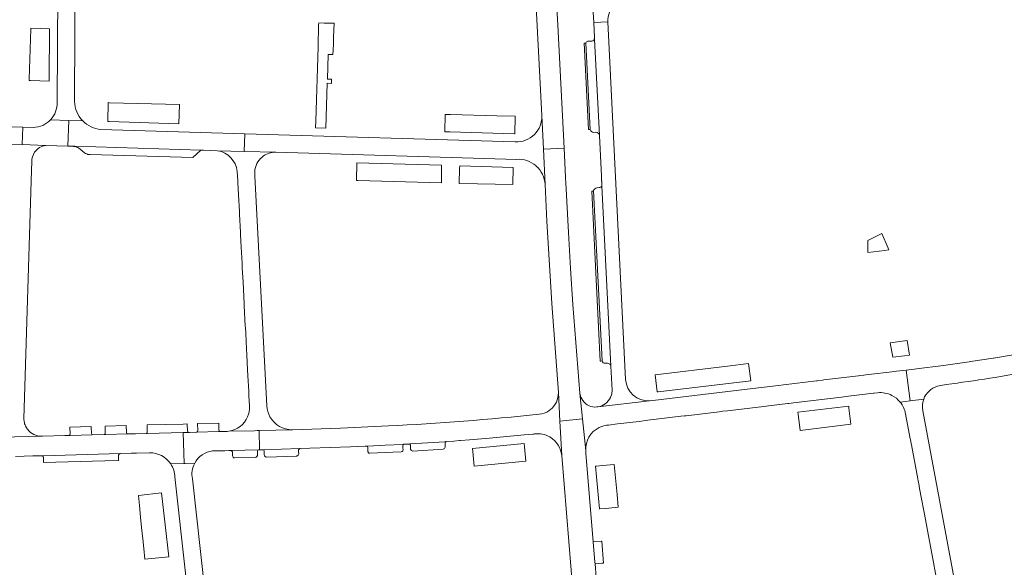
# Model space of a CAD drawing. Header units: metres. Extents: x 166325 to 190320, y 381923 to 404576.
# Tile 1014 of 1056: x 182507 to 182790, y 386110 to 386268. Entities that reach past the tile are written whole.
import ezdxf

# ---------------------------------------------------------------- set-up
doc = ezdxf.new("R2010")
doc.units = ezdxf.units.M
doc.layers.add('B-WE-VH-VERHARDING_ASFALT-GV', color=8, linetype='Continuous', lineweight=18)
doc.layers.add('B-WE-VH-VERHARDING_BETONSTRAATSTEEN-GV', color=8, linetype='Continuous', lineweight=18)

msp = doc.modelspace()

# ---------------------------------------------------------------- linework, layer by layer
at = {"layer": 'B-WE-VH-VERHARDING_ASFALT-GV', "flags": 128}
for points in [[(182518.184, 386323.933), (182517.71, 386244.1)], [(182518.184, 386323.933), (182517.71, 386244.1)], [(182522.72, 386244.34), (182523.128, 386323.904)], [(182666.108, 386275.25), (182655.517, 386274.593), (182655.758, 386269.804), (182657.24, 386240.307), (182657.716, 386230.574), (182663.67, 386230.875), (182661.877, 386266.275), (182661.703, 386269.723), (182661.69, 386269.971), (182661.686, 386270.044), (182661.674, 386270.288)], [(182666.108, 386275.25), (182655.517, 386274.593), (182655.758, 386269.804), (182657.24, 386240.307), (182657.716, 386230.574), (182663.67, 386230.875), (182661.877, 386266.275), (182661.703, 386269.723), (182661.69, 386269.971), (182661.686, 386270.044), (182661.674, 386270.288)], [(182671.957, 386271.131), (182672.05, 386270.009), (182672.198, 386267.06), (182676.21, 386267.261)], [(182671.957, 386271.131), (182672.05, 386270.009), (182672.198, 386267.06), (182676.21, 386267.261)], [(182658.21, 386220.484), (182657.716, 386230.574), (182657.24, 386240.307)], [(182658.21, 386220.484), (182657.716, 386230.574), (182657.24, 386240.307)], [(182507.672, 386231.916), (182514.486, 386231.706), (182520.848, 386231.509), (182520.85, 386231.569), (182521.114, 386238.915), (182515.856, 386239.082)], [(182507.672, 386231.916), (182514.486, 386231.706), (182520.848, 386231.509), (182520.85, 386231.569), (182521.114, 386238.915), (182515.856, 386239.082)], [(182510.832, 386236.9), (182507.829, 386236.992), (182507.675, 386232.004), (182507.672, 386231.916)], [(182510.832, 386236.9), (182507.829, 386236.992), (182507.675, 386232.004), (182507.672, 386231.916)], [(182515.856, 386239.082), (182521.114, 386238.915), (182525.087, 386238.789)], [(182515.856, 386239.082), (182521.114, 386238.915), (182525.087, 386238.789)], [(182525.087, 386238.789), (182521.114, 386238.915), (182520.85, 386231.569), (182520.848, 386231.509), (182522.046, 386231.472), (182522.828, 386231.448), (182559.088, 386230.33)], [(182525.087, 386238.789), (182521.114, 386238.915), (182520.85, 386231.569), (182520.848, 386231.509), (182522.046, 386231.472), (182522.828, 386231.448), (182559.088, 386230.33)], [(182559.088, 386230.33), (182559.829, 386230.307), (182563.933, 386230.181), (182571.613, 386229.944), (182571.614, 386229.974), (182571.767, 386235.046), (182530.328, 386236.3)], [(182559.088, 386230.33), (182559.829, 386230.307), (182563.933, 386230.181), (182571.613, 386229.944), (182571.614, 386229.974), (182571.767, 386235.046), (182530.328, 386236.3)], [(182649.6, 386232.69), (182571.767, 386235.046), (182571.614, 386229.974), (182571.613, 386229.944)], [(182649.6, 386232.69), (182571.767, 386235.046), (182571.614, 386229.974), (182571.613, 386229.944)], [(182655.163, 386234.888), (182655.117, 386234.842)], [(182655.163, 386234.888), (182655.117, 386234.842)], [(182571.613, 386229.944), (182563.933, 386230.181)], [(182571.613, 386229.944), (182563.933, 386230.181)], [(182580.696, 386229.763), (182571.613, 386229.944)], [(182571.613, 386229.944), (182580.696, 386229.763), (182650.07, 386227.69)], [(182580.696, 386229.763), (182571.613, 386229.944)], [(182571.613, 386229.944), (182580.696, 386229.763), (182650.07, 386227.69)], [(182655.508, 386225.883), (182655.641, 386225.767)], [(182655.508, 386225.883), (182655.641, 386225.767)], [(182569.59, 386224.232), (182569.659, 386222.915), (182569.731, 386221.525), (182569.761, 386220.949), (182570.027, 386215.836), (182570.048, 386215.426), (182570.084, 386214.728), (182570.086, 386214.687), (182570.339, 386209.817), (182570.34, 386209.802), (182570.388, 386208.866), (182570.395, 386208.728), (182570.644, 386203.927), (182570.647, 386203.877), (182570.709, 386202.679), (182570.722, 386202.426), (182570.962, 386197.802), (182570.975, 386197.552), (182571.007, 386196.941), (182571.025, 386196.592), (182571.031, 386196.47), (182571.245, 386192.356), (182571.246, 386192.343), (182571.571, 386186.075), (182571.596, 386185.593), (182571.905, 386179.632), (182571.923, 386179.293), (182572.01, 386177.627), (182572.247, 386173.058), (182572.326, 386171.542), (182572.338, 386171.321), (182572.555, 386167.146), (182572.574, 386166.786), (182572.629, 386165.711), (182572.649, 386165.332), (182572.874, 386160.992), (182572.888, 386160.729), (182572.94, 386159.711), (182572.947, 386159.585), (182573.095, 386156.728), (182573.1, 386156.64), (182573.104, 386156.498)], [(182569.59, 386224.232), (182569.659, 386222.915), (182569.731, 386221.525), (182569.761, 386220.949), (182570.027, 386215.836), (182570.048, 386215.426), (182570.084, 386214.728), (182570.086, 386214.687), (182570.339, 386209.817), (182570.34, 386209.802), (182570.388, 386208.866), (182570.395, 386208.728), (182570.644, 386203.927), (182570.647, 386203.877), (182570.709, 386202.679), (182570.722, 386202.426), (182570.962, 386197.802), (182570.975, 386197.552), (182571.007, 386196.941), (182571.025, 386196.592), (182571.031, 386196.47), (182571.245, 386192.356), (182571.246, 386192.343), (182571.571, 386186.075), (182571.596, 386185.593), (182571.905, 386179.632), (182571.923, 386179.293), (182572.01, 386177.627), (182572.247, 386173.058), (182572.326, 386171.542), (182572.338, 386171.321), (182572.555, 386167.146), (182572.574, 386166.786), (182572.629, 386165.711), (182572.649, 386165.332), (182572.874, 386160.992), (182572.888, 386160.729), (182572.94, 386159.711), (182572.947, 386159.585), (182573.095, 386156.728), (182573.1, 386156.64), (182573.104, 386156.498)], [(182574.655, 386222.799), (182574.616, 386223.552)], [(182574.655, 386222.799), (182574.616, 386223.552)], [(182578.09, 386156.699), (182574.655, 386222.799)], [(182793.517, 386171.476), (182787.309, 386170.46), (182787.145, 386170.435), (182780.66, 386169.447), (182780.231, 386169.387), (182772.876, 386168.36), (182765.078, 386167.378), (182764.513, 386167.31), (182762.171, 386167.03), (182763.285, 386158.17), (182767.177, 386158.626)], [(182793.517, 386171.476), (182787.309, 386170.46), (182787.145, 386170.435), (182780.66, 386169.447), (182780.231, 386169.387), (182772.876, 386168.36), (182765.078, 386167.378), (182764.513, 386167.31), (182762.171, 386167.03), (182763.285, 386158.17), (182767.177, 386158.626)], [(182760.391, 386157.83), (182763.285, 386158.17), (182762.171, 386167.03), (182759.387, 386166.696), (182758.845, 386166.631), (182750.571, 386165.636), (182749.954, 386165.562), (182748.845, 386165.428), (182748.414, 386165.376), (182738.405, 386164.172), (182738.013, 386164.125), (182736.578, 386163.952), (182736.32, 386163.921), (182726.848, 386162.782), (182725.4, 386162.608), (182717.952, 386161.712), (182689.166, 386158.255), (182688.24, 386158.144), (182673.367, 386156.44)], [(182760.391, 386157.83), (182763.285, 386158.17), (182762.171, 386167.03), (182759.387, 386166.696), (182758.845, 386166.631), (182750.571, 386165.636), (182749.954, 386165.562), (182748.845, 386165.428), (182748.414, 386165.376), (182738.405, 386164.172), (182738.013, 386164.125), (182736.578, 386163.952), (182736.32, 386163.921), (182726.848, 386162.782), (182725.4, 386162.608), (182717.952, 386161.712), (182689.166, 386158.255), (182688.24, 386158.144), (182673.367, 386156.44)], [(182662.466, 386152.295), (182662.03, 386160.53)], [(182662.466, 386152.295), (182662.03, 386160.53)], [(182669.026, 386158.225), (182668.462, 386159.233), (182668.17, 386160.35)], [(182668.17, 386160.35), (182668.937, 386152.954), (182669.879, 386143.865)], [(182669.026, 386158.225), (182668.462, 386159.233), (182668.17, 386160.35)], [(182668.17, 386160.35), (182668.937, 386152.954), (182669.879, 386143.865)], [(182675.877, 386151.139), (182676.419, 386151.204), (182678.999, 386151.513), (182685.232, 386152.261), (182685.901, 386152.341), (182686.968, 386152.469), (182697.301, 386153.709), (182698.342, 386153.834), (182698.806, 386153.89), (182709.036, 386155.116), (182709.293, 386155.147), (182710.71, 386155.317), (182721.156, 386156.57), (182721.178, 386156.573), (182722.496, 386156.731), (182728.087, 386157.402), (182728.356, 386157.434), (182729.685, 386157.593), (182743.497, 386159.25), (182745.535, 386159.495), (182752.743, 386160.359)], [(182675.877, 386151.139), (182676.419, 386151.204), (182678.999, 386151.513), (182685.232, 386152.261), (182685.901, 386152.341), (182686.968, 386152.469), (182697.301, 386153.709), (182698.342, 386153.834), (182698.806, 386153.89), (182709.036, 386155.116), (182709.293, 386155.147), (182710.71, 386155.317), (182721.156, 386156.57), (182721.178, 386156.573), (182722.496, 386156.731), (182728.087, 386157.402), (182728.356, 386157.434), (182729.685, 386157.593), (182743.497, 386159.25), (182745.535, 386159.495), (182752.743, 386160.359)], [(182752.743, 386160.359), (182752.927, 386160.381), (182753.92, 386160.5)], [(182752.743, 386160.359), (182752.927, 386160.381), (182753.92, 386160.5)], [(182771.124, 386162.396), (182771.609, 386162.527), (182772.103, 386162.618)], [(182771.124, 386162.396), (182771.609, 386162.527), (182772.103, 386162.618)], [(182767.177, 386158.626), (182763.285, 386158.17), (182760.391, 386157.83)], [(182767.177, 386158.626), (182763.285, 386158.17), (182760.391, 386157.83)], [(182673.367, 386156.44), (182673.251, 386156.424), (182673.134, 386156.41)], [(182673.367, 386156.44), (182673.251, 386156.424), (182673.134, 386156.41)], [(182765.845, 386133.821), (182765.878, 386133.644), (182766.015, 386132.912), (182767.783, 386123.495), (182767.8, 386123.404), (182768.07, 386121.969), (182768.087, 386121.877), (182770.009, 386111.643), (182770.012, 386111.625), (182770.213, 386110.556), (182770.311, 386110.033), (182773.049, 386095.445), (182773.091, 386095.224), (182774.098, 386089.861), (182774.107, 386089.811), (182778.838, 386064.609), (182778.842, 386064.588), (182779.149, 386062.952), (182779.156, 386062.911), (182782.48, 386044.087), (182787.5, 386045.233), (182766.93, 386155.26)], [(182765.845, 386133.821), (182765.878, 386133.644), (182766.015, 386132.912), (182767.783, 386123.495), (182767.8, 386123.404), (182768.07, 386121.969), (182768.087, 386121.877), (182770.009, 386111.643), (182770.012, 386111.625), (182770.213, 386110.556), (182770.311, 386110.033), (182773.049, 386095.445), (182773.091, 386095.224), (182774.098, 386089.861), (182774.107, 386089.811), (182778.838, 386064.609), (182778.842, 386064.588), (182779.149, 386062.952), (182779.156, 386062.911), (182782.48, 386044.087), (182787.5, 386045.233), (182766.93, 386155.26)], [(182578.994, 386153.593), (182578.991, 386153.598)], [(182578.994, 386153.593), (182578.991, 386153.598)], [(182669.879, 386143.865), (182668.937, 386152.954), (182662.466, 386152.295), (182662.99, 386142.393), (182666.395, 386101.18)], [(182669.879, 386143.865), (182668.937, 386152.954), (182662.466, 386152.295), (182662.99, 386142.393), (182666.395, 386101.18)], [(182662.99, 386142.393), (182662.466, 386152.295)], [(182662.99, 386142.393), (182662.466, 386152.295)], [(182761.979, 386154.413), (182762.173, 386153.379), (182762.266, 386152.885), (182763.32, 386147.269), (182763.357, 386147.073), (182763.591, 386145.828), (182763.656, 386145.481), (182765.494, 386135.692), (182765.602, 386135.115), (182765.845, 386133.821)], [(182761.979, 386154.413), (182762.173, 386153.379), (182762.266, 386152.885), (182763.32, 386147.269), (182763.357, 386147.073), (182763.591, 386145.828), (182763.656, 386145.481), (182765.494, 386135.692), (182765.602, 386135.115), (182765.845, 386133.821)], [(182550.428, 386139.999), (182554.28, 386140.106), (182554.038, 386149.047), (182543.648, 386148.773), (182543.451, 386148.768), (182540.335, 386148.686), (182540.14, 386148.681), (182537.958, 386148.623), (182531.733, 386148.46), (182531.327, 386148.449), (182527.835, 386148.357), (182521.487, 386148.191), (182521.235, 386148.184), (182520.037, 386148.152), (182519.986, 386148.151), (182513.48, 386147.98), (182513.273, 386147.975), (182505.575, 386147.795)], [(182550.428, 386139.999), (182554.28, 386140.106), (182554.038, 386149.047), (182543.648, 386148.773), (182543.451, 386148.768), (182540.335, 386148.686), (182540.14, 386148.681), (182537.958, 386148.623), (182531.733, 386148.46), (182531.327, 386148.449), (182527.835, 386148.357), (182521.487, 386148.191), (182521.235, 386148.184), (182520.037, 386148.152), (182519.986, 386148.151), (182513.48, 386147.98), (182513.273, 386147.975), (182505.575, 386147.795)], [(182565.202, 386149.34), (182564.623, 386149.325), (182564.141, 386149.312), (182557.993, 386149.151), (182555.824, 386149.093), (182555.521, 386149.086), (182555.344, 386149.081), (182554.038, 386149.047), (182554.28, 386140.106), (182554.563, 386140.114), (182557.323, 386140.192)], [(182565.202, 386149.34), (182564.623, 386149.325), (182564.141, 386149.312), (182557.993, 386149.151), (182555.824, 386149.093), (182555.521, 386149.086), (182555.344, 386149.081), (182554.038, 386149.047), (182554.28, 386140.106), (182554.563, 386140.114), (182557.323, 386140.192)], [(182567.167, 386149.387), (182574.563, 386149.562), (182575.336, 386149.58), (182575.892, 386149.593), (182585.469, 386149.82)], [(182567.167, 386149.387), (182574.563, 386149.562), (182575.336, 386149.58), (182575.892, 386149.593), (182585.469, 386149.82)], [(182567.824, 386143.849), (182575.651, 386144.054), (182576.028, 386144.065), (182575.892, 386149.593), (182575.336, 386149.58), (182574.563, 386149.562), (182567.167, 386149.387)], [(182567.824, 386143.849), (182575.651, 386144.054), (182576.028, 386144.065), (182575.892, 386149.593), (182575.336, 386149.58), (182574.563, 386149.562), (182567.167, 386149.387)], [(182613.074, 386150.941), (182599.274, 386150.323), (182585.469, 386149.82), (182575.892, 386149.593), (182576.028, 386144.065), (182577.024, 386144.096), (182587.637, 386144.419), (182587.657, 386144.419), (182590.431, 386144.521), (182590.503, 386144.524), (182602.216, 386144.955), (182606.416, 386145.109), (182606.777, 386145.125), (182606.783, 386145.126), (182607.057, 386145.138), (182607.148, 386145.142), (182612.172, 386145.369), (182617.212, 386145.633), (182617.502, 386145.648), (182617.926, 386145.67), (182618.926, 386145.727), (182619.085, 386145.736), (182619.302, 386145.748), (182619.387, 386145.753), (182629.367, 386146.394), (182629.73, 386146.417), (182631.926, 386146.589), (182633.577, 386146.718), (182633.84, 386146.739), (182636.433, 386146.943), (182636.455, 386146.945), (182642.214, 386147.396), (182652.169, 386148.333), (182654.681, 386148.569)], [(182613.074, 386150.941), (182599.274, 386150.323), (182585.469, 386149.82), (182575.892, 386149.593), (182576.028, 386144.065), (182577.024, 386144.096), (182587.637, 386144.419), (182587.657, 386144.419), (182590.431, 386144.521), (182590.503, 386144.524), (182602.216, 386144.955), (182606.416, 386145.109), (182606.777, 386145.125), (182606.783, 386145.126), (182607.057, 386145.138), (182607.148, 386145.142), (182612.172, 386145.369), (182617.212, 386145.633), (182617.502, 386145.648), (182617.926, 386145.67), (182618.926, 386145.727), (182619.085, 386145.736), (182619.302, 386145.748), (182619.387, 386145.753), (182629.367, 386146.394), (182629.73, 386146.417), (182631.926, 386146.589), (182633.577, 386146.718), (182633.84, 386146.739), (182636.433, 386146.943), (182636.455, 386146.945), (182642.214, 386147.396), (182652.169, 386148.333), (182654.681, 386148.569)], [(182659.552, 386147.764), (182659.695, 386147.678)], [(182659.552, 386147.764), (182659.695, 386147.678)], [(182562.488, 386143.73), (182562.719, 386143.735), (182565.874, 386143.805), (182566.033, 386143.809), (182567.143, 386143.834), (182567.824, 386143.849)], [(182562.488, 386143.73), (182562.719, 386143.735), (182565.874, 386143.805), (182566.033, 386143.809), (182567.143, 386143.834), (182567.824, 386143.849)], [(182505.735, 386142.147), (182510.731, 386142.287), (182513.309, 386142.359), (182513.447, 386142.363), (182513.757, 386142.372), (182535.853, 386142.992), (182535.941, 386142.994), (182539.107, 386143.083), (182540.563, 386143.124)], [(182505.735, 386142.147), (182510.731, 386142.287), (182513.309, 386142.359), (182513.447, 386142.363), (182513.757, 386142.372), (182535.853, 386142.992), (182535.941, 386142.994), (182539.107, 386143.083), (182540.563, 386143.124)], [(182540.563, 386143.124), (182544.362, 386143.23)], [(182540.563, 386143.124), (182544.362, 386143.23)], [(182672.066, 386117.589), (182669.96, 386143.08)], [(182672.066, 386117.589), (182669.96, 386143.08)], [(182557.323, 386140.192), (182554.563, 386140.114), (182554.28, 386140.106), (182550.428, 386139.999)], [(182557.323, 386140.192), (182554.563, 386140.114), (182554.28, 386140.106), (182550.428, 386139.999)], [(182551.62, 386136.26), (182560.8, 386053.05), (182562.28, 386041.6), (182566.049, 386015.119)], [(182551.62, 386136.26), (182560.8, 386053.05), (182562.28, 386041.6), (182566.049, 386015.119)], [(182566.049, 386015.119), (182571.057, 386015.802), (182566.1, 386050.31), (182556.68, 386135.7)], [(182566.049, 386015.119), (182571.057, 386015.802), (182566.1, 386050.31), (182556.68, 386135.7)], [(182672.905, 386107.433), (182672.589, 386111.264), (182672.554, 386111.684), (182672.066, 386117.589)], [(182672.905, 386107.433), (182672.589, 386111.264), (182672.554, 386111.684), (182672.066, 386117.589)]]:
    msp.add_lwpolyline(points, dxfattribs=at)
at = {"layer": 'B-WE-VH-VERHARDING_ASFALT-GV'}
for points in [[(182676.21, 386267.261, -0.418355), (182683.523, 386274.603)], [(182517.71, 386244.1, -0.2020309), (182515.856, 386239.082)], [(182525.087, 386238.789, -0.186866), (182522.72, 386244.34)], [(182657.24, 386240.307, -0.2065024), (182655.163, 386234.888)], [(182515.856, 386239.082, -0.207364), (182510.832, 386236.9)], [(182530.328, 386236.3, -0.1790948), (182525.087, 386238.789)], [(182655.117, 386234.842, -0.2112884), (182649.6, 386232.69)], [(182655.117, 386234.842, -0.2112884), (182649.6, 386232.69)], [(182563.933, 386230.181, -0.3312692), (182569.59, 386224.232)], [(182576.263, 386227.917, -0.1656954), (182579.677, 386229.695)], [(182576.263, 386227.917, -0.1656954), (182579.677, 386229.695)], [(182579.677, 386229.695, -0.0431837), (182580.696, 386229.763)], [(182579.677, 386229.695, -0.0431837), (182580.696, 386229.763)], [(182574.616, 386223.552, -0.2092022), (182576.263, 386227.917)], [(182574.616, 386223.552, -0.2092022), (182576.263, 386227.917)], [(182650.07, 386227.69, -0.1933481), (182655.508, 386225.883)], [(182655.641, 386225.767, -0.1986281), (182658.21, 386220.484)], [(182655.641, 386225.767, -0.1986281), (182658.21, 386220.484)], [(182772.103, 386162.618, 0.0103809), (182797.143, 386166.51)], [(182772.103, 386162.618, 0.0103809), (182797.143, 386166.51)], [(182662.03, 386160.53, -0.2309136), (182659.706, 386155.627)], [(182662.03, 386160.53, -0.2309136), (182659.706, 386155.627)], [(182753.92, 386160.5, -0.1431435), (182758.028, 386159.724)], [(182753.92, 386160.5, -0.1431435), (182758.028, 386159.724)], [(182767.177, 386158.626, -0.2331209), (182771.124, 386162.396)], [(182767.177, 386158.626, -0.2331209), (182771.124, 386162.396)], [(182673.134, 386156.41, -0.2645823), (182669.026, 386158.225)], [(182673.134, 386156.41, -0.2645823), (182669.026, 386158.225)], [(182758.028, 386159.724, -0.1026252), (182760.391, 386157.83)], [(182760.391, 386157.83, -0.1288257), (182761.979, 386154.413)], [(182766.93, 386155.26, -0.1393255), (182767.177, 386158.626)], [(182766.93, 386155.26, -0.1393255), (182767.177, 386158.626)], [(182573.104, 386156.498, -0.1056405), (182572.532, 386153.589)], [(182578.991, 386153.598, -0.1118389), (182578.09, 386156.699)], [(182578.991, 386153.598, -0.1118389), (182578.09, 386156.699)], [(182659.308, 386155.334, -0.1220154), (182656.513, 386154.31)], [(182659.308, 386155.334, -0.1220154), (182656.513, 386154.31)], [(182659.706, 386155.627, -0.0218626), (182659.308, 386155.334)], [(182659.706, 386155.627, -0.0218626), (182659.308, 386155.334)], [(182572.532, 386153.589, -0.2564123), (182567.167, 386149.387)], [(182572.532, 386153.589, -0.2564123), (182567.167, 386149.387)], [(182585.469, 386149.82, -0.275139), (182578.994, 386153.593)], [(182585.469, 386149.82, -0.275139), (182578.994, 386153.593)], [(182656.513, 386154.31, -0.0139277), (182613.074, 386150.941)], [(182656.513, 386154.31, -0.0139277), (182613.074, 386150.941)], [(182567.167, 386149.387, -0.0697167), (182565.202, 386149.34)], [(182567.167, 386149.387, -0.0697167), (182565.202, 386149.34)], [(182669.879, 386143.865, -0.2963927), (182673.739, 386150.466)], [(182673.739, 386150.466, -0.0800044), (182675.877, 386151.139)], [(182673.739, 386150.466, -0.0800044), (182675.877, 386151.139)], [(182654.681, 386148.569, -0.0173251), (182655.149, 386148.647)], [(182654.681, 386148.569, -0.0173251), (182655.149, 386148.647)], [(182655.149, 386148.647, -0.165495), (182659.552, 386147.764)], [(182655.149, 386148.647, -0.165495), (182659.552, 386147.764)], [(182659.695, 386147.678, -0.2359119), (182662.99, 386142.393)], [(182659.695, 386147.678, -0.2359119), (182662.99, 386142.393)], [(182557.323, 386140.192, -0.2466888), (182562.488, 386143.73)], [(182669.96, 386143.08, -0.0293809), (182669.879, 386143.865)], [(182544.362, 386143.23, -0.2537274), (182550.428, 386139.999)], [(182550.428, 386139.999, -0.1385289), (182551.62, 386136.26)], [(182550.428, 386139.999, -0.1385289), (182551.62, 386136.26)], [(182556.68, 386135.7, -0.1738711), (182557.323, 386140.192)]]:
    msp.add_lwpolyline(points, format="xyb", dxfattribs=at)
at = {"layer": 'B-WE-VH-VERHARDING_ASFALT-GV', "flags": 128}
for points in [[(182474.983, 386232.924), (182476.085, 386232.89), (182480.932, 386232.74), (182481.952, 386232.709), (182500.883, 386232.125), (182507.672, 386231.916), (182507.675, 386232.004), (182507.829, 386236.992), (182461.368, 386238.42), (182452.266, 386238.719), (182452.101, 386233.687), (182452.099, 386233.63), (182458.5, 386233.432)], [(182474.983, 386232.924), (182476.085, 386232.89), (182480.932, 386232.74), (182481.952, 386232.709), (182500.883, 386232.125), (182507.672, 386231.916), (182507.675, 386232.004), (182507.829, 386236.992), (182461.368, 386238.42), (182452.266, 386238.719), (182452.101, 386233.687), (182452.099, 386233.63), (182458.5, 386233.432)], [(182664.106, 386222.276), (182664.093, 386222.525), (182663.67, 386230.875), (182657.716, 386230.574), (182658.21, 386220.484), (182658.74, 386209.88), (182660.15, 386186.2), (182662.03, 386160.53), (182662.466, 386152.295), (182668.937, 386152.954), (182668.17, 386160.35), (182666.16, 386185.944), (182665.474, 386196.269), (182664.9, 386206.6), (182664.176, 386220.893), (182664.175, 386220.905)], [(182664.106, 386222.276), (182664.093, 386222.525), (182663.67, 386230.875), (182657.716, 386230.574), (182658.21, 386220.484), (182658.74, 386209.88), (182660.15, 386186.2), (182662.03, 386160.53), (182662.466, 386152.295), (182668.937, 386152.954), (182668.17, 386160.35), (182666.16, 386185.944), (182665.474, 386196.269), (182664.9, 386206.6), (182664.176, 386220.893), (182664.175, 386220.905)], [(182758.326, 386170.738), (182761.655, 386171.136), (182763.108, 386171.31), (182762.407, 386175.5), (182757.573, 386174.852)], [(182758.326, 386170.738), (182761.655, 386171.136), (182763.108, 386171.31), (182762.407, 386175.5), (182757.573, 386174.852)]]:
    msp.add_lwpolyline(points, close=True, dxfattribs=at)
at = {"layer": 'B-WE-VH-VERHARDING_BETONSTRAATSTEEN-GV', "flags": 128}
for points in [[(182510.132, 386265.428), (182510.124, 386265.152), (182509.72, 386250.794), (182509.708, 386250.383), (182510.04, 386250.374), (182515.416, 386250.243), (182515.42, 386250.884), (182515.504, 386265.209), (182515.504, 386265.276)], [(182510.132, 386265.428), (182510.124, 386265.152), (182509.72, 386250.794), (182509.708, 386250.383), (182510.04, 386250.374), (182515.416, 386250.243), (182515.42, 386250.884), (182515.504, 386265.209), (182515.504, 386265.276)], [(182592.881, 386260.044), (182592.189, 386238.818), (182592.122, 386236.751), (182595.086, 386236.662), (182595.484, 386249.595), (182596.694, 386249.558), (182596.697, 386249.669), (182596.725, 386250.772), (182595.521, 386250.809), (182595.74, 386257.891), (182597.097, 386257.849), (182597.177, 386259.147), (182597.289, 386260.949), (182597.321, 386262.841), (182597.432, 386266.848), (182594.563, 386266.927), (182593.023, 386266.97), (182593.011, 386266.373)], [(182592.881, 386260.044), (182592.189, 386238.818), (182592.122, 386236.751), (182595.086, 386236.662), (182595.484, 386249.595), (182596.694, 386249.558), (182596.697, 386249.669), (182596.725, 386250.772), (182595.521, 386250.809), (182595.74, 386257.891), (182597.097, 386257.849), (182597.177, 386259.147), (182597.289, 386260.949), (182597.321, 386262.841), (182597.432, 386266.848), (182594.563, 386266.927), (182593.023, 386266.97), (182593.011, 386266.373)], [(182671.199, 386236.279), (182669.952, 386261.165), (182669.698, 386261.15), (182669.465, 386261.137), (182670.711, 386236.255), (182671.088, 386236.274)], [(182671.199, 386236.279), (182669.952, 386261.165), (182669.698, 386261.15), (182669.465, 386261.137), (182670.711, 386236.255), (182671.088, 386236.274)], [(182552.729, 386237.944), (182552.909, 386243.443), (182532.78, 386243.999), (182532.455, 386244.008), (182532.304, 386238.561), (182532.671, 386238.55)], [(182552.729, 386237.944), (182552.909, 386243.443), (182532.78, 386243.999), (182532.455, 386244.008), (182532.304, 386238.561), (182532.671, 386238.55)], [(182629.743, 386240.635), (182629.471, 386240.637), (182629.32, 386235.626), (182630.819, 386235.581), (182649.372, 386235.02), (182649.483, 386235.01), (182649.563, 386240.093), (182644.33, 386240.242), (182630.919, 386240.624), (182630.3, 386240.63)], [(182629.743, 386240.635), (182629.471, 386240.637), (182629.32, 386235.626), (182630.819, 386235.581), (182649.372, 386235.02), (182649.483, 386235.01), (182649.563, 386240.093), (182644.33, 386240.242), (182630.919, 386240.624), (182630.3, 386240.63)], [(182603.996, 386226.697), (182603.904, 386221.604), (182604.297, 386221.594), (182621.466, 386221.149), (182628.39, 386220.97), (182628.365, 386225.969)], [(182603.996, 386226.697), (182603.904, 386221.604), (182604.297, 386221.594), (182621.466, 386221.149), (182628.39, 386220.97), (182628.365, 386225.969)], [(182638.776, 386220.609), (182648.92, 386220.401), (182649.021, 386225.352), (182633.611, 386225.812), (182633.595, 386225.065), (182633.506, 386220.717), (182633.565, 386220.716)], [(182638.776, 386220.609), (182648.92, 386220.401), (182649.021, 386225.352), (182633.611, 386225.812), (182633.595, 386225.065), (182633.506, 386220.717), (182633.565, 386220.716)], [(182674.611, 386169.635), (182672.159, 386218.582), (182671.921, 386218.57), (182671.619, 386218.555), (182674.071, 386169.608), (182674.222, 386169.616)], [(182674.611, 386169.635), (182672.159, 386218.582), (182671.921, 386218.57), (182671.619, 386218.555), (182674.071, 386169.608), (182674.222, 386169.616)], [(182751.074, 386201.241), (182751.142, 386200.889), (182754.384, 386201.291), (182756.012, 386201.493), (182757.043, 386201.622), (182757.155, 386201.636), (182756.958, 386202.095), (182755.121, 386206.367), (182751.074, 386204.339)], [(182751.074, 386201.241), (182751.142, 386200.889), (182754.384, 386201.291), (182756.012, 386201.493), (182757.043, 386201.622), (182757.155, 386201.636), (182756.958, 386202.095), (182755.121, 386206.367), (182751.074, 386204.339)], [(182717.378, 386163.956), (182716.722, 386168.889), (182716.717, 386168.924), (182710.749, 386168.18), (182689.85, 386165.696), (182690.437, 386160.755), (182690.734, 386160.79)], [(182717.378, 386163.956), (182716.722, 386168.889), (182716.717, 386168.924), (182710.749, 386168.18), (182689.85, 386165.696), (182690.437, 386160.755), (182690.734, 386160.79)], [(182731.018, 386154.325), (182731.597, 386149.673), (182746.192, 386151.489), (182746.242, 386151.495), (182746.153, 386152.209), (182745.672, 386156.077), (182745.604, 386156.626), (182730.947, 386154.899)], [(182731.018, 386154.325), (182731.597, 386149.673), (182746.192, 386151.489), (182746.242, 386151.495), (182746.153, 386152.209), (182745.672, 386156.077), (182745.604, 386156.626), (182730.947, 386154.899)], [(182637.389, 386143.622), (182637.808, 386139.381), (182652.636, 386140.845), (182652.234, 386144.915), (182652.136, 386145.911), (182637.308, 386144.446)], [(182637.389, 386143.622), (182637.808, 386139.381), (182652.636, 386140.845), (182652.234, 386144.915), (182652.136, 386145.911), (182637.308, 386144.446)], [(182675.7, 386127.215), (182676.558, 386127.293), (182679.233, 386127.534), (182678.905, 386131.168), (182678.124, 386139.831), (182674.694, 386139.521), (182672.949, 386139.364), (182672.711, 386139.343), (182673.82, 386127.046), (182673.955, 386127.058)], [(182675.7, 386127.215), (182676.558, 386127.293), (182679.233, 386127.534), (182678.905, 386131.168), (182678.124, 386139.831), (182674.694, 386139.521), (182672.949, 386139.364), (182672.711, 386139.343), (182673.82, 386127.046), (182673.955, 386127.058)], [(182542.374, 386118.432), (182542.642, 386115.675), (182542.944, 386112.575), (182549.84, 386113.3), (182547.78, 386131.66), (182541.158, 386130.92), (182541.438, 386128.041), (182541.762, 386124.718), (182542.053, 386121.732)], [(182542.374, 386118.432), (182542.642, 386115.675), (182542.944, 386112.575), (182549.84, 386113.3), (182547.78, 386131.66), (182541.158, 386130.92), (182541.438, 386128.041), (182541.762, 386124.718), (182542.053, 386121.732)], [(182672.589, 386111.264), (182674.546, 386111.42), (182675.007, 386111.457), (182674.504, 386117.783), (182674.459, 386117.779), (182672.066, 386117.589), (182672.554, 386111.684)], [(182672.589, 386111.264), (182674.546, 386111.42), (182675.007, 386111.457), (182674.504, 386117.783), (182674.459, 386117.779), (182672.066, 386117.589), (182672.554, 386111.684)]]:
    msp.add_lwpolyline(points, close=True, dxfattribs=at)
for points in [[(182681.37, 386164.29), (182676.21, 386267.261), (182672.198, 386267.06), (182672.412, 386262.786), (182672.425, 386262.534), (182672.443, 386262.162), (182673.822, 386234.64), (182673.826, 386234.556), (182673.827, 386234.528), (182674.413, 386222.842), (182674.417, 386222.753), (182674.48, 386221.503), (182674.487, 386221.37)], [(182681.37, 386164.29), (182676.21, 386267.261), (182672.198, 386267.06), (182672.412, 386262.786), (182672.425, 386262.534), (182672.443, 386262.162), (182673.822, 386234.64), (182673.826, 386234.556), (182673.827, 386234.528), (182674.413, 386222.842), (182674.417, 386222.753), (182674.48, 386221.503), (182674.487, 386221.37)], [(182673.822, 386234.64), (182672.443, 386262.162), (182672.425, 386262.534)], [(182673.822, 386234.64), (182672.443, 386262.162), (182672.425, 386262.534)], [(182669.952, 386261.165), (182671.199, 386236.279)], [(182669.952, 386261.165), (182671.199, 386236.279)], [(182671.691, 386261.757), (182671.304, 386261.738), (182670.487, 386261.697)], [(182671.691, 386261.757), (182671.304, 386261.738), (182670.487, 386261.697)], [(182672.191, 386235.444), (182672.839, 386235.468)], [(182672.191, 386235.444), (182672.839, 386235.468)], [(182514.486, 386231.706), (182507.672, 386231.916), (182500.883, 386232.125)], [(182514.486, 386231.706), (182507.672, 386231.916), (182500.883, 386232.125)], [(182526.985, 386229.076), (182527.208, 386229.07), (182556.756, 386228.188), (182559.088, 386230.33), (182522.828, 386231.448), (182522.046, 386231.472)], [(182526.985, 386229.076), (182527.208, 386229.07), (182556.756, 386228.188), (182559.088, 386230.33), (182522.828, 386231.448), (182522.046, 386231.472)], [(182524.318, 386230.658), (182525.597, 386229.609)], [(182524.318, 386230.658), (182525.597, 386229.609)], [(182510.376, 386224.607), (182510.45, 386226.98)], [(182510.376, 386224.607), (182510.45, 386226.98)], [(182508.158, 386153.003), (182510.376, 386224.607)], [(182674.487, 386221.37), (182674.55, 386220.106), (182677.151, 386168.184), (182677.5, 386161.219), (182677.362, 386160.152), (182676.997, 386159.141)], [(182674.487, 386221.37), (182674.55, 386220.106), (182677.151, 386168.184), (182677.5, 386161.219), (182677.362, 386160.152), (182676.997, 386159.141)], [(182677.151, 386168.184), (182674.55, 386220.106)], [(182677.151, 386168.184), (182674.55, 386220.106)], [(182672.159, 386218.582), (182674.611, 386169.635)], [(182672.159, 386218.582), (182674.611, 386169.635)], [(182673.723, 386219.545), (182673.17, 386219.507), (182673.11, 386219.502)], [(182673.723, 386219.545), (182673.17, 386219.507), (182673.11, 386219.502)], [(182675.465, 386168.964), (182675.492, 386168.965), (182676.148, 386168.987)], [(182675.465, 386168.964), (182675.492, 386168.965), (182676.148, 386168.987)], [(182673.367, 386156.44), (182688.24, 386158.144)], [(182673.367, 386156.44), (182688.24, 386158.144)], [(182509.286, 386149.877), (182509.249, 386149.925), (182509.185, 386150.007), (182509.184, 386150.009)], [(182509.286, 386149.877), (182509.249, 386149.925), (182509.185, 386150.007), (182509.184, 386150.009)], [(182527.561, 386150.778), (182521.393, 386150.611), (182521.448, 386148.582)], [(182527.561, 386150.778), (182521.393, 386150.611), (182521.448, 386148.582)], [(182527.616, 386148.746), (182527.563, 386150.699), (182527.561, 386150.778)], [(182527.616, 386148.746), (182527.563, 386150.699), (182527.561, 386150.778)], [(182537.704, 386149.028), (182537.649, 386151.051), (182531.52, 386150.885)], [(182537.704, 386149.028), (182537.649, 386151.051), (182531.52, 386150.885)], [(182531.52, 386150.885), (182531.522, 386150.809), (182531.575, 386148.842)], [(182531.52, 386150.885), (182531.522, 386150.809), (182531.575, 386148.842)], [(182543.451, 386148.768), (182543.648, 386148.773), (182554.038, 386149.047)], [(182543.451, 386148.768), (182543.648, 386148.773), (182554.038, 386149.047)], [(182555.251, 386149.475), (182555.198, 386151.444), (182555.195, 386151.526), (182553.972, 386151.493), (182543.606, 386151.213)], [(182555.251, 386149.475), (182555.198, 386151.444), (182555.195, 386151.526), (182553.972, 386151.493), (182543.606, 386151.213)], [(182543.606, 386151.213), (182543.608, 386151.133), (182543.662, 386149.153)], [(182543.606, 386151.213), (182543.608, 386151.133), (182543.662, 386149.153)], [(182554.038, 386149.047), (182555.344, 386149.081), (182555.521, 386149.086)], [(182554.038, 386149.047), (182555.344, 386149.081), (182555.521, 386149.086)], [(182557.993, 386149.151), (182564.141, 386149.312), (182564.623, 386149.325)], [(182557.993, 386149.151), (182564.141, 386149.312), (182564.623, 386149.325)], [(182564.322, 386149.742), (182564.267, 386151.772), (182558.137, 386151.606)], [(182558.137, 386151.606), (182558.139, 386151.506), (182558.191, 386149.594)], [(182558.137, 386151.606), (182558.139, 386151.506), (182558.191, 386149.594)], [(182498.712, 386147.634), (182505.575, 386147.795), (182513.273, 386147.975)], [(182498.712, 386147.634), (182505.575, 386147.795), (182513.273, 386147.975)], [(182521.235, 386148.184), (182521.487, 386148.191), (182527.835, 386148.357)], [(182521.235, 386148.184), (182521.487, 386148.191), (182527.835, 386148.357)], [(182531.327, 386148.449), (182531.733, 386148.46), (182537.958, 386148.623)], [(182531.327, 386148.449), (182531.733, 386148.46), (182537.958, 386148.623)], [(182629.73, 386146.417), (182629.367, 386146.394), (182619.387, 386145.753), (182619.302, 386145.748), (182619.085, 386145.736)], [(182629.73, 386146.417), (182629.367, 386146.394), (182619.387, 386145.753), (182619.302, 386145.748), (182619.085, 386145.736)], [(182575.651, 386144.054), (182567.824, 386143.849)], [(182575.651, 386144.054), (182567.824, 386143.849)], [(182568.193, 386143.483), (182568.209, 386142.811), (182568.221, 386142.326)], [(182568.193, 386143.483), (182568.209, 386142.811), (182568.221, 386142.326)], [(182575.41, 386142.643), (182575.402, 386142.984), (182575.388, 386143.584), (182575.384, 386143.764)], [(182575.41, 386142.643), (182575.402, 386142.984), (182575.388, 386143.584), (182575.384, 386143.764)], [(182587.637, 386144.419), (182577.024, 386144.096)], [(182587.637, 386144.419), (182577.024, 386144.096)], [(182577.307, 386143.807), (182577.326, 386143.03), (182577.334, 386142.685)], [(182577.307, 386143.807), (182577.326, 386143.03), (182577.334, 386142.685)], [(182587.267, 386142.951), (182587.263, 386143.083), (182587.254, 386143.343), (182587.232, 386144.028)], [(182587.267, 386142.951), (182587.263, 386143.083), (182587.254, 386143.343), (182587.232, 386144.028)], [(182617.502, 386145.648), (182617.212, 386145.633), (182612.172, 386145.369), (182607.148, 386145.142), (182607.057, 386145.138), (182606.783, 386145.126)], [(182617.502, 386145.648), (182617.212, 386145.633), (182612.172, 386145.369), (182607.148, 386145.142), (182607.057, 386145.138), (182606.783, 386145.126)], [(182607.164, 386144.779), (182607.193, 386144.117), (182607.216, 386143.586), (182607.221, 386143.481)], [(182607.164, 386144.779), (182607.193, 386144.117), (182607.216, 386143.586), (182607.221, 386143.481)], [(182607.726, 386143.058), (182614.356, 386143.347), (182616.78, 386143.501)], [(182607.726, 386143.058), (182614.356, 386143.347), (182616.78, 386143.501)], [(182617.308, 386144.037), (182617.276, 386144.61), (182617.231, 386145.328)], [(182617.308, 386144.037), (182617.276, 386144.61), (182617.231, 386145.328)], [(182619.406, 386145.45), (182619.451, 386144.748), (182619.48, 386144.29)], [(182619.406, 386145.45), (182619.451, 386144.748), (182619.48, 386144.29)], [(182620.155, 386143.715), (182628.843, 386144.267)], [(182620.155, 386143.715), (182628.843, 386144.267)], [(182629.458, 386144.958), (182629.457, 386144.982), (182629.431, 386145.382), (182629.388, 386146.061)], [(182629.458, 386144.958), (182629.457, 386144.982), (182629.431, 386145.382), (182629.388, 386146.061)], [(182535.853, 386142.992), (182513.757, 386142.372), (182513.447, 386142.363), (182513.309, 386142.359)], [(182535.853, 386142.992), (182513.757, 386142.372), (182513.447, 386142.363), (182513.309, 386142.359)], [(182513.768, 386141.943), (182513.779, 386141.531), (182513.809, 386140.417)], [(182513.768, 386141.943), (182513.779, 386141.531), (182513.809, 386140.417)], [(182513.809, 386140.417), (182513.848, 386140.418), (182531.424, 386140.883), (182535.448, 386140.989)], [(182513.809, 386140.417), (182513.848, 386140.418), (182531.424, 386140.883), (182535.448, 386140.989)], [(182535.448, 386140.989), (182535.442, 386141.208), (182535.407, 386142.523)], [(182535.448, 386140.989), (182535.442, 386141.208), (182535.407, 386142.523)], [(182568.802, 386141.738), (182574.746, 386141.881)], [(182578.03, 386141.96), (182586.544, 386142.234)], [(182578.03, 386141.96), (182586.544, 386142.234)]]:
    msp.add_lwpolyline(points, dxfattribs=at)
at = {"layer": 'B-WE-VH-VERHARDING_BETONSTRAATSTEEN-GV'}
for points in [[(182672.425, 386262.534, -0.3975669), (182671.691, 386261.757)], [(182672.425, 386262.534, -0.3975669), (182671.691, 386261.757)], [(182670.487, 386261.697, 0.318584), (182669.952, 386261.165)], [(182670.487, 386261.697, 0.318584), (182669.952, 386261.165)], [(182671.199, 386236.279, 0.3689906), (182672.191, 386235.444)], [(182671.199, 386236.279, 0.3689906), (182672.191, 386235.444)], [(182672.839, 386235.468, -0.399545), (182673.822, 386234.64)], [(182672.839, 386235.468, -0.399545), (182673.822, 386234.64)], [(182511.262, 386229.719, -0.2121991), (182514.486, 386231.706)], [(182511.262, 386229.719, -0.2121991), (182514.486, 386231.706)], [(182522.046, 386231.472, -0.0549588), (182522.904, 386231.347)], [(182522.046, 386231.472, -0.0549588), (182522.904, 386231.347)], [(182522.904, 386231.347, -0.0996711), (182524.318, 386230.658)], [(182522.904, 386231.347, -0.0996711), (182524.318, 386230.658)], [(182510.45, 386226.98, -0.1569441), (182511.262, 386229.719)], [(182510.45, 386226.98, -0.1569441), (182511.262, 386229.719)], [(182525.597, 386229.609, 0.1479567), (182526.985, 386229.076)], [(182525.597, 386229.609, 0.1479567), (182526.985, 386229.076)], [(182674.55, 386220.106, -0.342777), (182673.723, 386219.545)], [(182674.55, 386220.106, -0.342777), (182673.723, 386219.545)], [(182673.11, 386219.502, 0.3497829), (182672.159, 386218.582)], [(182673.11, 386219.502, 0.3497829), (182672.159, 386218.582)], [(182674.611, 386169.635, 0.3567158), (182675.465, 386168.964)], [(182674.611, 386169.635, 0.3567158), (182675.465, 386168.964)], [(182676.148, 386168.987, -0.3577245), (182677.151, 386168.184)], [(182676.148, 386168.987, -0.3577245), (182677.151, 386168.184)], [(182688.24, 386158.144, -0.4070345), (182681.37, 386164.29)], [(182688.24, 386158.144, -0.4070345), (182681.37, 386164.29)], [(182676.997, 386159.141, -0.242143), (182673.367, 386156.44)], [(182508.29, 386151.92, -0.0527911), (182508.158, 386153.003)], [(182508.29, 386151.92, -0.0527911), (182508.158, 386153.003)], [(182508.379, 386151.589, -0.0148448), (182508.29, 386151.92)], [(182508.379, 386151.589, -0.0148448), (182508.29, 386151.92)], [(182508.996, 386150.276, -0.0711975), (182508.379, 386151.589)], [(182509.184, 386150.009, -0.0153048), (182508.996, 386150.276)], [(182509.184, 386150.009, -0.0153048), (182508.996, 386150.276)], [(182513.273, 386147.975, -0.2277244), (182509.286, 386149.877)], [(182513.273, 386147.975, -0.2277244), (182509.286, 386149.877)], [(182537.958, 386148.623, -0.2960082), (182537.704, 386149.028)], [(182537.958, 386148.623, -0.2960082), (182537.704, 386149.028)], [(182543.662, 386149.153, -0.2681356), (182543.451, 386148.768)], [(182543.662, 386149.153, -0.2681356), (182543.451, 386148.768)], [(182555.521, 386149.086, -0.3140117), (182555.251, 386149.475)], [(182555.521, 386149.086, -0.3140117), (182555.251, 386149.475)], [(182558.191, 386149.594, -0.2519323), (182557.993, 386149.151)], [(182558.191, 386149.594, -0.2519323), (182557.993, 386149.151)], [(182564.623, 386149.325, -0.3037925), (182564.322, 386149.742)], [(182521.448, 386148.582, -0.2735202), (182521.235, 386148.184)], [(182527.835, 386148.357, -0.2536912), (182527.616, 386148.746)], [(182527.835, 386148.357, -0.2536912), (182527.616, 386148.746)], [(182531.575, 386148.842, -0.2794221), (182531.327, 386148.449)], [(182531.575, 386148.842, -0.2794221), (182531.327, 386148.449)], [(182629.388, 386146.061, -0.3544055), (182629.73, 386146.417)], [(182629.388, 386146.061, -0.3544055), (182629.73, 386146.417)], [(182567.824, 386143.849, -0.3137641), (182568.193, 386143.483)], [(182567.824, 386143.849, -0.3137641), (182568.193, 386143.483)], [(182575.384, 386143.764, -0.3631679), (182575.651, 386144.054)], [(182575.384, 386143.764, -0.3631679), (182575.651, 386144.054)], [(182577.024, 386144.096, -0.3819105), (182577.307, 386143.807)], [(182577.024, 386144.096, -0.3819105), (182577.307, 386143.807)], [(182587.232, 386144.028, -0.368539), (182587.637, 386144.419)], [(182587.232, 386144.028, -0.368539), (182587.637, 386144.419)], [(182606.783, 386145.126, -0.4063843), (182607.164, 386144.779)], [(182606.783, 386145.126, -0.4063843), (182607.164, 386144.779)], [(182607.221, 386143.481, 0.2222987), (182607.455, 386143.13)], [(182607.221, 386143.481, 0.2222987), (182607.455, 386143.13)], [(182616.78, 386143.501, 0.2398296), (182617.229, 386143.782)], [(182616.78, 386143.501, 0.2398296), (182617.229, 386143.782)], [(182617.229, 386143.782, 0.116122), (182617.308, 386144.037)], [(182617.229, 386143.782, 0.116122), (182617.308, 386144.037)], [(182617.231, 386145.328, -0.4017528), (182617.502, 386145.648)], [(182617.231, 386145.328, -0.4017528), (182617.502, 386145.648)], [(182619.085, 386145.736, -0.4078464), (182619.406, 386145.45)], [(182619.085, 386145.736, -0.4078464), (182619.406, 386145.45)], [(182619.48, 386144.29, 0.0919024), (182619.544, 386144.072)], [(182619.48, 386144.29, 0.0919024), (182619.544, 386144.072)], [(182619.544, 386144.072, 0.0895955), (182619.676, 386143.892)], [(182619.544, 386144.072, 0.0895955), (182619.676, 386143.892)], [(182619.676, 386143.892, 0.2069641), (182620.155, 386143.715)], [(182619.676, 386143.892, 0.2069641), (182620.155, 386143.715)], [(182628.843, 386144.267, 0.3386174), (182629.447, 386144.804)], [(182628.843, 386144.267, 0.3386174), (182629.447, 386144.804)], [(182629.447, 386144.804, 0.0622577), (182629.458, 386144.958)], [(182629.447, 386144.804, 0.0622577), (182629.458, 386144.958)], [(182513.309, 386142.359, -0.1886167), (182513.637, 386142.209)], [(182513.309, 386142.359, -0.1886167), (182513.637, 386142.209)], [(182513.637, 386142.209, -0.1538497), (182513.768, 386141.943)], [(182513.637, 386142.209, -0.1538497), (182513.768, 386141.943)], [(182535.407, 386142.523, -0.2896268), (182535.853, 386142.992)], [(182535.407, 386142.523, -0.2896268), (182535.853, 386142.992)], [(182568.221, 386142.326, 0.3545149), (182568.802, 386141.738)], [(182574.746, 386141.881, 0.1186169), (182575.063, 386141.969)], [(182574.746, 386141.881, 0.1186169), (182575.063, 386141.969)], [(182575.063, 386141.969, 0.0794425), (182575.238, 386142.109)], [(182575.063, 386141.969, 0.0794425), (182575.238, 386142.109)], [(182575.238, 386142.109, 0.0510303), (182575.361, 386142.304)], [(182575.238, 386142.109, 0.0510303), (182575.361, 386142.304)], [(182575.361, 386142.304, 0.0892337), (182575.412, 386142.524)], [(182575.361, 386142.304, 0.0892337), (182575.412, 386142.524)], [(182575.412, 386142.524, 0.0334654), (182575.41, 386142.643)], [(182575.412, 386142.524, 0.0334654), (182575.41, 386142.643)], [(182577.334, 386142.685, 0.268292), (182577.732, 386142.045)], [(182577.334, 386142.685, 0.268292), (182577.732, 386142.045)], [(182577.732, 386142.045, 0.103282), (182578.03, 386141.96)], [(182577.732, 386142.045, 0.103282), (182578.03, 386141.96)], [(182586.544, 386142.234, 0.0994335), (182586.835, 386142.307)], [(182586.544, 386142.234, 0.0994335), (182586.835, 386142.307)], [(182586.835, 386142.307, 0.1295684), (182587.126, 386142.549)], [(182586.835, 386142.307, 0.1295684), (182587.126, 386142.549)], [(182587.126, 386142.549, 0.1463142), (182587.267, 386142.951)], [(182587.126, 386142.549, 0.1463142), (182587.267, 386142.951)], [(182607.455, 386143.13, 0.147943), (182607.726, 386143.058)], [(182607.455, 386143.13, 0.147943), (182607.726, 386143.058)]]:
    msp.add_lwpolyline(points, format="xyb", dxfattribs=at)

doc.saveas('drawing.dxf')
